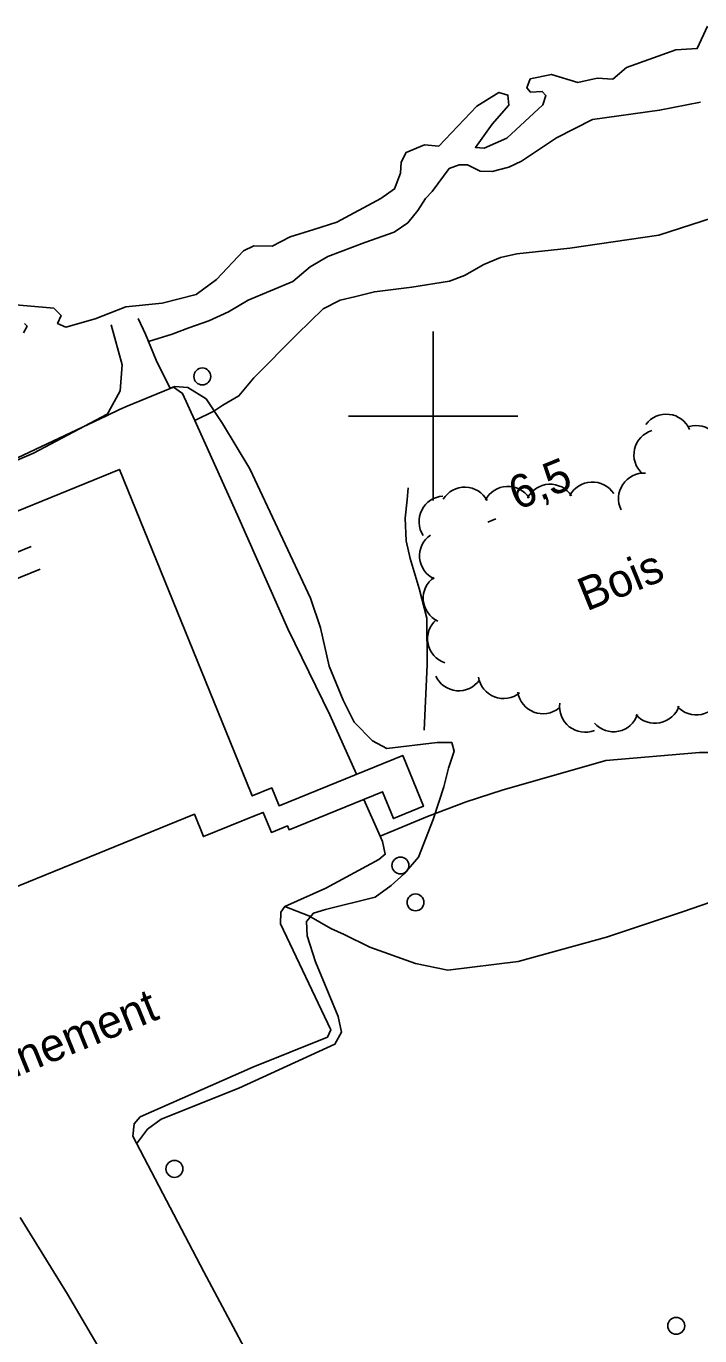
# Model space of a CAD drawing. Extents: x 362852 to 366875, y 5563573 to 5566479.
# Drawn here: x 364751.9 to 364831.6, y 5564891.3 to 5565046.1 of the extents above; entities that cross this region are included whole.
import ezdxf

# ---------------------------------------------------------------- set-up
doc = ezdxf.new("R2010")
doc.units = 0
for name, color, linetype in [('Niveau 19', 7, 'Continuous'), ('Niveau 2', 7, 'Continuous'), ('Niveau 22', 7, 'Continuous'), ('Niveau 3', 7, 'Continuous'), ('Niveau 31', 7, 'Continuous'), ('Niveau 36', 7, 'Continuous'), ('Niveau 4', 7, 'Continuous'), ('Niveau 44', 7, 'Continuous'), ('Niveau 52', 7, 'Continuous'), ('Niveau 61', 7, 'Continuous')]:
    doc.layers.add(name, color=color, linetype=linetype)

msp = doc.modelspace()

# ---------------------------------------------------------------- linework, layer by layer
at = {"layer": 'Niveau 19'}
for points in [[(364768.89, 5565003.25), (364767.22, 5565006.59), (364766.32, 5565008.83), (364765.98, 5565009.67), (364765.12, 5565011.55)], [(364761.35, 5565000.04), (364762.97, 5565002.97), (364763.22, 5565006.05), (364761.89, 5565010.77)]]:
    msp.add_lwpolyline(points, dxfattribs=at)
at = {"layer": 'Niveau 2'}
for points in [[(364768.87, 5565003.28), (364769.43, 5565003.5), (364770.96, 5565003.39), (364773.13, 5565002.05), (364775.08, 5564999.13), (364778.3, 5564993.75), (364785.48, 5564978.46), (364786.67, 5564974.97), (364787.68, 5564970.42), (364789.34, 5564966.39), (364790.65, 5564963.82), (364792.81, 5564961.61), (364794.54, 5564960.71), (364800.46, 5564961.42), (364802.2, 5564961.39), (364802.49, 5564960.39), (364801.83, 5564958.38), (364801.26, 5564956.16), (364800.73, 5564954.45), (364800.01, 5564952.29), (364798.25, 5564947.83), (364796.57, 5564945.89), (364795.03, 5564944.51), (364793.13, 5564943.1), (364787.26, 5564941.67), (364785.84, 5564941.21), (364785, 5564940.24), (364785.08, 5564938.54), (364786.1, 5564935.48), (364787.63, 5564931.76), (364788.77, 5564929), (364789.15, 5564927.17), (364788.38, 5564925.74), (364777, 5564920.53), (364767.84, 5564916.87), (364766.21, 5564915.7), (364765.25, 5564914.43), (364764.92, 5564913.96)], [(364743.84, 5564991.81), (364752.71, 5564995.6), (364761.45, 5565000.22)]]:
    msp.add_lwpolyline(points, dxfattribs=at)
at = {"layer": 'Niveau 22'}
for points in [[(364766.32, 5565008.83), (364769.13, 5565009.67), (364771.08, 5565010.41), (364773.46, 5565011.27), (364775.8, 5565012.3), (364778.13, 5565013.69), (364783.39, 5565015.92), (364785.44, 5565017.64), (364787.54, 5565018.88), (364791.93, 5565020.51), (364795.39, 5565021.75), (364796.99, 5565022.85), (364798.2, 5565024.28), (364799.1, 5565025.71), (364799.88, 5565026.53), (364801.88, 5565029.28), (364803.07, 5565029.71), (364804.07, 5565029.69), (364805.56, 5565028.94), (364807, 5565028.91), (364808.97, 5565029.41), (364810.46, 5565030.15), (364814.58, 5565032.91), (364818.85, 5565035.05), (364826.78, 5565036.16), (364831.64, 5565037.11)], [(364840.16, 5565024.9), (364838.64, 5565024.65), (364836.94, 5565024.69), (364826.69, 5565021.38), (364816.18, 5565019.84), (364809.9, 5565019.17), (364807.96, 5565018.74), (364806, 5565017.93), (364803.69, 5565016.6), (364801.92, 5565015.93), (364797.49, 5565015.22), (364793.05, 5565014.69), (364790.69, 5565014.09), (364788.98, 5565013.69), (364786.99, 5565012.69), (364783.93, 5565009.69), (364778.77, 5565004.52), (364777.03, 5565002.37), (364775.1, 5565001.27), (364774.04, 5565000.59), (364771.8, 5564999.46)], [(364793.73, 5564950.34), (364799.32, 5564952.65), (364803.9, 5564954.39), (364808.18, 5564955.75), (364820.42, 5564959.27), (364831.51, 5564960.2), (364842.03, 5564960.22), (364848.54, 5564960.7), (364852.15, 5564961.22)], [(364782.44, 5564942.02), (364785.31, 5564940.9), (364787.9, 5564939.43), (364789.49, 5564938.7), (364792.51, 5564937.2), (364797.93, 5564935.27), (364801.74, 5564934.48), (364810.07, 5564935.5), (364820.5, 5564938.4), (364829.62, 5564941.41), (364834.87, 5564943.23), (364839.2, 5564944.41), (364840.71, 5564944.48)]]:
    msp.add_lwpolyline(points, dxfattribs=at)
at = {"layer": 'Niveau 3'}
msp.add_line((364806.45, 5564987.46), (364807.41, 5564987.85), dxfattribs=at)
at = {"layer": 'Niveau 31'}
for points in [[(364750.71, 5564988.73), (364762.88, 5564993.68), (364778.43, 5564955.48), (364778.59, 5564955.08), (364780.91, 5564956.03), (364781.77, 5564953.92), (364796.4, 5564959.88), (364798.85, 5564953.86), (364795.29, 5564952.41), (364794.01, 5564955.58), (364782.96, 5564951.08), (364782.76, 5564951.55), (364780.86, 5564950.77), (364779.89, 5564953.14), (364779.08, 5564952.82), (364772.83, 5564950.27), (364771.75, 5564952.93), (364711.53, 5564928.41)], [(364752.44, 5564984.58), (364748.55, 5564983)], [(364698.82, 5564959.65), (364753.49, 5564981.9)]]:
    msp.add_lwpolyline(points, dxfattribs=at)
at = {"layer": 'Niveau 36'}
for centre in [(364772.69, 5565004.68), (364796.13, 5564946.86), (364797.91, 5564942.5), (364769.39, 5564910.99), (364828.76, 5564892.43)]:
    msp.add_circle(centre, 1, dxfattribs=at)
at = {"layer": 'Niveau 4'}
for points in [[(364832.46, 5565046.09), (364831.24, 5565043.47), (364828.7, 5565043.29), (364822.86, 5565041.19), (364821.24, 5565039.84), (364819.4, 5565039.94), (364817.12, 5565039.44), (364814, 5565040.39), (364811.49, 5565039.85), (364811.1, 5565038.82), (364811.5, 5565038.3), (364812.9, 5565038.38), (364813.35, 5565037.88), (364812.99, 5565036.8), (364808.72, 5565032.86), (364806.03, 5565031.68), (364805.01, 5565031.76), (364806.98, 5565034.5), (364808.97, 5565036.75), (364808.85, 5565037.95), (364807.79, 5565038.26), (364805.18, 5565036.62), (364800.67, 5565031.89), (364798.98, 5565032.06), (364796.8, 5565031.17), (364796.23, 5565030), (364796.14, 5565028.71), (364795.41, 5565026.86), (364793.83, 5565025.71), (364788.59, 5565022.92), (364785.9, 5565022.06), (364783.08, 5565021.2), (364780.94, 5565020.07), (364778.8, 5565020.12), (364777.55, 5565019.54), (364774.35, 5565016.16), (364771.98, 5565014.37), (364767.94, 5565013.33), (364763.63, 5565012.92), (364760, 5565011.48), (364756.55, 5565010.49), (364755.56, 5565010.95), (364755.98, 5565011.87), (364755.12, 5565012.76), (364750.15, 5565013.19)], [(364751.64, 5565010.95), (364751.95, 5565010.64), (364751.54, 5565009.85)], [(364798.95, 5564962.86), (364799.29, 5564970.58), (364799.27, 5564976.09), (364798.36, 5564979.62), (364797.29, 5564983.15), (364796.79, 5564985.24), (364796.68, 5564987.93), (364796.91, 5564990.08), (364797.06, 5564991.52)]]:
    msp.add_lwpolyline(points, dxfattribs=at)
at = {"layer": 'Niveau 44'}
for centre, start, end in [((364827.58, 5564997.22), 23.3328, 143.3107), ((364831.13, 5564995.87), 346.2613, 106.2393), ((364826.75, 5564995.41), 107.1157, 227.0936), ((364824.93, 5564990.25), 86.3313, 206.3092), ((364803.74, 5564988.59), 28.3437, 148.3216), ((364808.85, 5564988.69), 32.9447, 152.9226), ((364813.84, 5564988.94), 32.9447, 152.9226), ((364818.84, 5564989.2), 32.9447, 152.9226), ((364801.33, 5564987.53), 93.2139, 213.1918), ((364801.39, 5564983.46), 124.9606, 244.9385), ((364801.82, 5564978.47), 124.9606, 244.9385), ((364802.34, 5564973.68), 131.6096, 251.5875), ((364803.03, 5564970.51), 204.9654, 324.9434), ((364808.33, 5564969.6), 188.9191, 308.8971), ((364812.99, 5564967.8), 188.9191, 308.8971), ((364817.96, 5564965.62), 171.7875, 291.7655), ((364831.14, 5564967.66), 221.4812, 341.4591), ((364821.34, 5564965.67), 221.4812, 341.4591), ((364826.24, 5564966.67), 221.4812, 341.4591)]:
    msp.add_arc(centre, 3, start, end, dxfattribs=at)
at = {"layer": 'Niveau 52'}
for points in [[(364745.86, 5564992.74), (364761.35, 5565000.04), (364762.9, 5565000.77), (364763.81, 5565001.15), (364768.89, 5565003.25), (364769.3, 5565003.42), (364770.35, 5565002.67), (364771.8, 5564999.46), (364776.84, 5564988.28), (364782.79, 5564974.84), (364787.79, 5564964.67), (364790.92, 5564957.65)], [(364792.83, 5564863.23), (364789.75, 5564864.32), (364788.41, 5564866.37), (364787.79, 5564867.81), (364789.13, 5564868.84), (364781.1, 5564883.36), (364772.88, 5564898.81), (364764.45, 5564914.86), (364764.64, 5564916.31), (364765.34, 5564917.16), (364778.65, 5564923), (364787.5, 5564926.58), (364787.89, 5564927.43), (364781.93, 5564939.95), (364781.98, 5564941.34), (364782.44, 5564942.02), (364787.3, 5564944.17), (364793.59, 5564947.57), (364794.33, 5564948.19), (364794.02, 5564949.68), (364793.73, 5564950.34), (364791.81, 5564954.68)], [(364763.78, 5564884.14), (364756.74, 5564896.19), (364751.14, 5564905.26)]]:
    msp.add_lwpolyline(points, dxfattribs=at)
at = {"layer": 'Niveau 61'}
for p, q in [((364800, 5565010), (364800, 5564990)), ((364790, 5565000), (364810, 5565000))]:
    msp.add_line(p, q, dxfattribs=at)

# ---------------------------------------------------------------- texts
at = {"layer": 'Niveau 3'}
msp.add_text('6,5  ', height=3.93, rotation=22.09, dxfattribs=at).set_placement((364809.96, 5564988.82))
at = {"layer": 'Niveau 44'}
msp.add_text('Bois', height=3.93, rotation=22.09, dxfattribs=at).set_placement((364818.15, 5564976.88))
at = {"layer": 'Niveau 52'}
msp.add_text('Stationnement', height=3.93, rotation=22.09, dxfattribs=at).set_placement((364736.38, 5564916.04))

doc.saveas('drawing.dxf')
